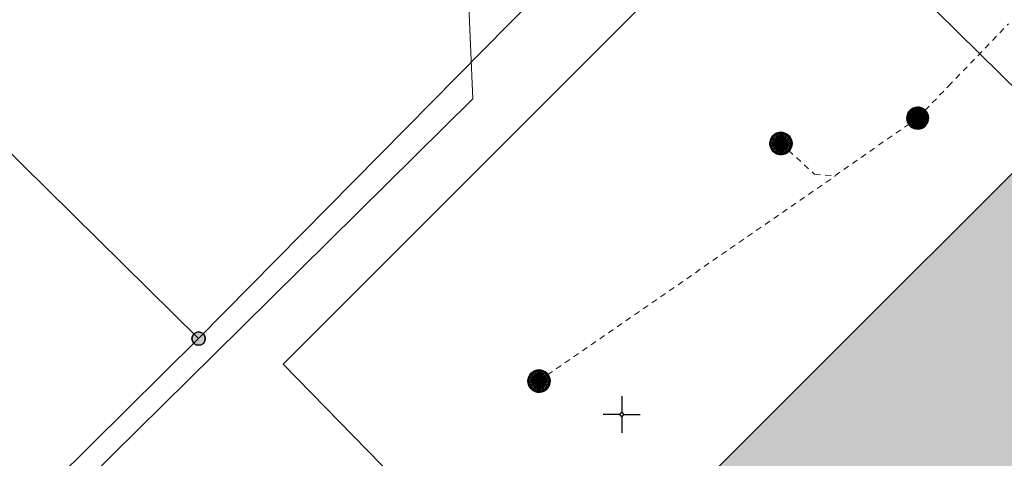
# Model space of a CAD drawing. Header units: metres. Extents: x 2695560 to 2696939, y 1260491 to 1262050.
# Tile 455 of 656: x 2695955 to 2695989, y 1261073 to 1261088. Entities that reach past the tile are written whole.
import ezdxf

# ---------------------------------------------------------------- set-up
doc = ezdxf.new("R2010")
doc.units = ezdxf.units.M
doc.linetypes.add('AUSGEZOGEN', pattern=[0])
doc.linetypes.add('VERDECKT2_S2', pattern=[0.36, 0.2, -0.16])
for name, color, linetype in [('XR$1$AV_Gebäudeflächen (BB)', 7, 'AUSGEZOGEN'), ('XR$1$AV_Grenzpunkte', 7, 'AUSGEZOGEN'), ('XR$1$AV_Koordinatennetzpunkte', 7, 'AUSGEZOGEN'), ('XR$1$AV_Linien (BB)', 7, 'AUSGEZOGEN'), ('XR$1$AW_LK_Schachtdeckel', 24, 'AUSGEZOGEN'), ('XR$1$Liegenschaftsgrenzen', 7, 'AUSGEZOGEN'), ('XR$1$PFAV', 255, 'AUSGEZOGEN'), ('XR$1$PFAW', 255, 'AUSGEZOGEN'), ('XR$1$RP_Abstandslinie', 7, 'AUSGEZOGEN')]:
    doc.layers.add(name, color=color, linetype=linetype)
for name, color, linetype, lineweight in [('XR$2$ABW-Linie-R-ungenau', 4, 'VERDECKT2_S2', 18), ('XR$2$ABW-Punkt', 6, 'AUSGEZOGEN', 18), ('XR$2$KOM-Linie-U-genau', 91, 'AUSGEZOGEN', 18)]:
    doc.layers.add(name, color=color, linetype=linetype, lineweight=lineweight)

# ---------------------------------------------------------------- blocks, each defined once
blk = doc.blocks.new('BAV15')
at = {"layer": 'XR$1$PFAV', "transparency": 33554687}
blk.add_hatch(color=7, dxfattribs=at).paths.add_polyline_path([(0.5, 0), (0.49, 0.101), (0.459, 0.197), (0.41, 0.286), (0.344, 0.362), (0.264, 0.424), (0.174, 0.469), (0.076, 0.494), (-0.025, 0.499), (-0.125, 0.484), (-0.22, 0.449), (-0.306, 0.395), (-0.379, 0.326), (-0.437, 0.243), (-0.477, 0.15), (-0.497, 0.051), (-0.497, -0.051), (-0.477, -0.15), (-0.437, -0.243), (-0.379, -0.326), (-0.306, -0.395), (-0.22, -0.449), (-0.125, -0.484), (-0.025, -0.499), (0.076, -0.494), (0.174, -0.469), (0.264, -0.424), (0.344, -0.362), (0.41, -0.286), (0.459, -0.197), (0.49, -0.101)])
at = {"color": 7, "transparency": 33554687}
for start, end in [(90, 270), (270, 90)]:
    blk.add_arc((0, 0), 0.5, start, end, dxfattribs=at)
at = {"layer": 'XR$1$PFAV', "transparency": 33554687}
blk.add_circle((0, 0), 0.5, dxfattribs=at)
blk = doc.blocks.new('BAV2041')
at = {"color": 7, "transparency": 33554687}
for p, q in [((0, 0.5), (0, 0.05)), ((-0.05, 0), (-0.5, 0)), ((0.05, 0), (0.5, 0)), ((0, -0.05), (0, -0.5))]:
    blk.add_line(p, q, dxfattribs=at)
blk.add_circle((0, 0), 0.05, dxfattribs=at)
for start, end in [(90, 270), (270, 90)]:
    blk.add_arc((0, 0), 0.05, start, end, dxfattribs=at)
blk = doc.blocks.new('BAW2090')
at = {"layer": 'XR$1$PFAW', "lineweight": 25, "transparency": 33554687}
blk.add_hatch(color=7, dxfattribs=at).paths.add_polyline_path([(0.5, 0), (0.49, 0.101), (0.459, 0.197), (0.41, 0.286), (0.344, 0.362), (0.264, 0.424), (0.174, 0.469), (0.076, 0.494), (-0.025, 0.499), (-0.125, 0.484), (-0.22, 0.449), (-0.306, 0.395), (-0.379, 0.326), (-0.437, 0.243), (-0.477, 0.15), (-0.497, 0.051), (-0.497, -0.051), (-0.477, -0.15), (-0.437, -0.243), (-0.379, -0.326), (-0.306, -0.395), (-0.22, -0.449), (-0.125, -0.484), (-0.025, -0.499), (0.076, -0.494), (0.174, -0.469), (0.264, -0.424), (0.344, -0.362), (0.41, -0.286), (0.459, -0.197), (0.49, -0.101)])
at = {"lineweight": 25, "transparency": 33554687}
for p, q in [((-0.177, 0.468), (-0.177, -0.468)), ((0.179, 0.467), (0.177, -0.468))]:
    blk.add_line(p, q, dxfattribs=at)
for start, end in [(90, 180), (0, 90), (180, 270), (270, 0)]:
    blk.add_arc((0, 0), 0.5, start, end, dxfattribs=at)
blk = doc.blocks.new('BAW2088')
at = {"layer": 'XR$1$PFAW', "transparency": 33554687}
blk.add_hatch(color=253, dxfattribs=at).paths.add_polyline_path([(0.51, 0), (0.5, 0.101), (0.47, 0.197), (0.421, 0.286), (0.355, 0.362), (0.275, 0.424), (0.184, 0.469), (0.086, 0.494), (-0.015, 0.499), (-0.115, 0.484), (-0.21, 0.449), (-0.296, 0.395), (-0.369, 0.326), (-0.427, 0.243), (-0.467, 0.15), (-0.487, 0.051), (-0.487, -0.051), (-0.467, -0.15), (-0.427, -0.243), (-0.369, -0.326), (-0.296, -0.395), (-0.21, -0.449), (-0.115, -0.484), (-0.015, -0.499), (0.086, -0.494), (0.184, -0.469), (0.275, -0.424), (0.355, -0.362), (0.421, -0.286), (0.47, -0.197), (0.5, -0.101)])
at = {"transparency": 33554687}
for start, end in [(91.1948, 268.8052), (268.8052, 91.1948)]:
    blk.add_arc((0.01, 0), 0.5, start, end, dxfattribs=at)
at = {"layer": 'XR$1$PFAW', "transparency": 33554687}
blk.add_circle((0.01, 0), 0.5, dxfattribs=at)
blk = doc.blocks.new('ABW-OELABSCHEIDER')
at = {"layer": 'XR$2$ABW-Punkt', "linetype": 'AUSGEZOGEN', "lineweight": 25, "transparency": 33554687}
for p, q in [((-100, 283, 2500), (-100, -283, 2500)), ((100, 283, 2500), (100, -283, 2500))]:
    blk.add_line(p, q, dxfattribs=at)
for points in [[(-294, 59, 2500), (0, 0, 2500), (-300, 0, 2500)], [(-294, 59), (0, 0), (-300, 0)], [(-294, 59, 2500), (-294, 59), (-300, 0), (-300, 0, 2500)], [(-277, 115, 2500), (0, 0, 2500), (-294, 59, 2500)], [(-277, 115), (0, 0), (-294, 59)], [(-277, 115, 2500), (-277, 115), (-294, 59), (-294, 59, 2500)], [(-249, 167, 2500), (0, 0, 2500), (-277, 115, 2500)], [(-249, 167), (0, 0), (-277, 115)], [(-249, 167, 2500), (-249, 167), (-277, 115), (-277, 115, 2500)], [(-212, 212, 2500), (0, 0, 2500), (-249, 167, 2500)], [(-212, 212), (0, 0), (-249, 167)], [(-212, 212, 2500), (-212, 212), (-249, 167), (-249, 167, 2500)], [(-167, 249, 2500), (0, 0, 2500), (-212, 212, 2500)], [(-167, 249), (0, 0), (-212, 212)], [(-167, 249, 2500), (-167, 249), (-212, 212), (-212, 212, 2500)], [(-115, 277, 2500), (0, 0, 2500), (-167, 249, 2500)], [(-115, 277), (0, 0), (-167, 249)], [(-115, 277, 2500), (-115, 277), (-167, 249), (-167, 249, 2500)], [(-59, 294, 2500), (0, 0, 2500), (-115, 277, 2500)], [(-59, 294), (0, 0), (-115, 277)], [(-59, 294, 2500), (-59, 294), (-115, 277), (-115, 277, 2500)], [(0, 300, 2500), (0, 0, 2500), (-59, 294, 2500)], [(0, 300), (0, 0), (-59, 294)], [(0, 300, 2500), (0, 300), (-59, 294), (-59, 294, 2500)], [(59, 294, 2500), (0, 0, 2500), (0, 300, 2500)], [(59, 294), (0, 0), (0, 300)], [(59, 294, 2500), (59, 294), (0, 300), (0, 300, 2500)], [(115, 277, 2500), (0, 0, 2500), (59, 294, 2500)], [(115, 277), (0, 0), (59, 294)], [(167, 249, 2500), (0, 0, 2500), (115, 277, 2500)], [(167, 249), (0, 0), (115, 277)], [(212, 212, 2500), (0, 0, 2500), (167, 249, 2500)], [(212, 212), (0, 0), (167, 249)], [(249, 167, 2500), (0, 0, 2500), (212, 212, 2500)], [(249, 167), (0, 0), (212, 212)], [(277, 115, 2500), (0, 0, 2500), (249, 167, 2500)], [(277, 115), (0, 0), (249, 167)], [(294, 59, 2500), (0, 0, 2500), (277, 115, 2500)], [(294, 59), (0, 0), (277, 115)], [(300, 0, 2500), (0, 0, 2500), (294, 59, 2500)], [(300, 0), (0, 0), (294, 59)], [(115, 277, 2500), (115, 277), (59, 294), (59, 294, 2500)], [(167, 249, 2500), (167, 249), (115, 277), (115, 277, 2500)], [(212, 212, 2500), (212, 212), (167, 249), (167, 249, 2500)], [(249, 167, 2500), (249, 167), (212, 212), (212, 212, 2500)], [(277, 115, 2500), (277, 115), (249, 167), (249, 167, 2500)], [(294, 59, 2500), (294, 59), (277, 115), (277, 115, 2500)], [(300, 0, 2500), (300, 0), (294, 59), (294, 59, 2500)], [(-300, 0, 2500), (0, 0, 2500), (-294, -59, 2500)], [(-300, 0), (0, 0), (-294, -59)], [(-300, 0, 2500), (-300, 0), (-294, -59), (-294, -59, 2500)], [(-294, -59, 2500), (0, 0, 2500), (-277, -115, 2500)], [(-294, -59), (0, 0), (-277, -115)], [(-294, -59, 2500), (-294, -59), (-277, -115), (-277, -115, 2500)], [(-277, -115, 2500), (0, 0, 2500), (-249, -167, 2500)], [(-277, -115), (0, 0), (-249, -167)], [(-277, -115, 2500), (-277, -115), (-249, -167), (-249, -167, 2500)], [(-249, -167, 2500), (0, 0, 2500), (-212, -212, 2500)], [(-249, -167), (0, 0), (-212, -212)], [(-249, -167, 2500), (-249, -167), (-212, -212), (-212, -212, 2500)], [(-212, -212, 2500), (0, 0, 2500), (-167, -249, 2500)], [(-212, -212), (0, 0), (-167, -249)], [(-212, -212, 2500), (-212, -212), (-167, -249), (-167, -249, 2500)], [(-167, -249, 2500), (0, 0, 2500), (-115, -277, 2500)], [(-167, -249), (0, 0), (-115, -277)], [(-167, -249, 2500), (-167, -249), (-115, -277), (-115, -277, 2500)], [(-115, -277, 2500), (0, 0, 2500), (-59, -294, 2500)], [(-115, -277), (0, 0), (-59, -294)], [(-115, -277, 2500), (-115, -277), (-59, -294), (-59, -294, 2500)], [(-59, -294, 2500), (0, 0, 2500), (0, -300, 2500)], [(-59, -294), (0, 0), (0, -300)], [(-59, -294, 2500), (-59, -294), (0, -300), (0, -300, 2500)], [(0, -300, 2500), (0, 0, 2500), (59, -294, 2500)], [(59, -294, 2500), (0, 0, 2500), (115, -277, 2500)], [(115, -277, 2500), (0, 0, 2500), (167, -249, 2500)], [(167, -249, 2500), (0, 0, 2500), (212, -212, 2500)], [(212, -212, 2500), (0, 0, 2500), (249, -167, 2500)], [(249, -167, 2500), (0, 0, 2500), (277, -115, 2500)], [(277, -115, 2500), (0, 0, 2500), (294, -59, 2500)], [(294, -59, 2500), (0, 0, 2500), (300, 0, 2500)], [(0, -300), (0, 0), (59, -294)], [(59, -294), (0, 0), (115, -277)], [(115, -277), (0, 0), (167, -249)], [(167, -249), (0, 0), (212, -212)], [(212, -212), (0, 0), (249, -167)], [(249, -167), (0, 0), (277, -115)], [(277, -115), (0, 0), (294, -59)], [(294, -59), (0, 0), (300, 0)], [(0, -300, 2500), (0, -300), (59, -294), (59, -294, 2500)], [(59, -294, 2500), (59, -294), (115, -277), (115, -277, 2500)], [(115, -277, 2500), (115, -277), (167, -249), (167, -249, 2500)], [(167, -249, 2500), (167, -249), (212, -212), (212, -212, 2500)], [(212, -212, 2500), (212, -212), (249, -167), (249, -167, 2500)], [(249, -167, 2500), (249, -167), (277, -115), (277, -115, 2500)], [(277, -115, 2500), (277, -115), (294, -59), (294, -59, 2500)], [(294, -59, 2500), (294, -59), (300, 0), (300, 0, 2500)]]:
    blk.add_3dface(points, dxfattribs=at)
blk = doc.blocks.new('ABW-SCHLAMMSAMMLER_RUND')
at = {"layer": 'XR$2$ABW-Punkt', "linetype": 'AUSGEZOGEN', "lineweight": 13, "transparency": 33554687}
for p, q in [((-70, 75, 2500), (70, 75, 2500)), ((-70, -75, 2500), (70, -75, 2500))]:
    blk.add_line(p, q, dxfattribs=at)
blk.add_polyline3d([(90, 0, 2500), (0, 0, 2500), (-90, 0, 2500)], dxfattribs=at)
at = {"layer": 'XR$2$ABW-Punkt', "linetype": 'AUSGEZOGEN', "lineweight": 25, "transparency": 33554687}
for points in [[(-147, 29, 2500), (0, 0, 2500), (-150, 0, 2500)], [(-147, 29), (0, 0), (-150, 0)], [(-147, 29, 2500), (-147, 29), (-150, 0), (-150, 0, 2500)], [(-150, 0, 2500), (0, 0, 2500), (-147, -29, 2500)], [(-150, 0), (0, 0), (-147, -29)], [(-139, 57, 2500), (0, 0, 2500), (-147, 29, 2500)], [(-139, 57), (0, 0), (-147, 29)], [(-139, 57, 2500), (-139, 57), (-147, 29), (-147, 29, 2500)], [(-147, -29, 2500), (0, 0, 2500), (-139, -57, 2500)], [(-147, -29), (0, 0), (-139, -57)], [(-125, 83, 2500), (0, 0, 2500), (-139, 57, 2500)], [(-125, 83), (0, 0), (-139, 57)], [(-125, 83, 2500), (-125, 83), (-139, 57), (-139, 57, 2500)], [(-139, -57, 2500), (0, 0, 2500), (-125, -83, 2500)], [(-139, -57), (0, 0), (-125, -83)], [(-106, 106, 2500), (0, 0, 2500), (-125, 83, 2500)], [(-106, 106), (0, 0), (-125, 83)], [(-106, 106, 2500), (-106, 106), (-125, 83), (-125, 83, 2500)], [(-125, -83, 2500), (0, 0, 2500), (-106, -106, 2500)], [(-125, -83), (0, 0), (-106, -106)], [(-83, 125, 2500), (0, 0, 2500), (-106, 106, 2500)], [(-83, 125), (0, 0), (-106, 106)], [(-83, 125, 2500), (-83, 125), (-106, 106), (-106, 106, 2500)], [(-106, -106, 2500), (0, 0, 2500), (-83, -125, 2500)], [(-106, -106), (0, 0), (-83, -125)], [(-57, 139, 2500), (0, 0, 2500), (-83, 125, 2500)], [(-57, 139), (0, 0), (-83, 125)], [(-57, 139, 2500), (-57, 139), (-83, 125), (-83, 125, 2500)], [(-83, -125, 2500), (0, 0, 2500), (-57, -139, 2500)], [(-83, -125), (0, 0), (-57, -139)], [(-29, 147, 2500), (0, 0, 2500), (-57, 139, 2500)], [(-29, 147), (0, 0), (-57, 139)], [(-29, 147, 2500), (-29, 147), (-57, 139), (-57, 139, 2500)], [(-57, -139, 2500), (0, 0, 2500), (-29, -147, 2500)], [(-57, -139), (0, 0), (-29, -147)], [(0, 150, 2500), (0, 0, 2500), (-29, 147, 2500)], [(0, 150), (0, 0), (-29, 147)], [(0, 150, 2500), (0, 150), (-29, 147), (-29, 147, 2500)], [(-29, -147, 2500), (0, 0, 2500), (0, -150, 2500)], [(-29, -147), (0, 0), (0, -150)], [(29, 147, 2500), (0, 0, 2500), (0, 150, 2500)], [(29, 147), (0, 0), (0, 150)], [(29, 147, 2500), (29, 147), (0, 150), (0, 150, 2500)], [(57, 139, 2500), (0, 0, 2500), (29, 147, 2500)], [(57, 139), (0, 0), (29, 147)], [(83, 125, 2500), (0, 0, 2500), (57, 139, 2500)], [(83, 125), (0, 0), (57, 139)], [(106, 106, 2500), (0, 0, 2500), (83, 125, 2500)], [(106, 106), (0, 0), (83, 125)], [(125, 83, 2500), (0, 0, 2500), (106, 106, 2500)], [(125, 83), (0, 0), (106, 106)], [(139, 57, 2500), (0, 0, 2500), (125, 83, 2500)], [(139, 57), (0, 0), (125, 83)], [(147, 29, 2500), (0, 0, 2500), (139, 57, 2500)], [(147, 29), (0, 0), (139, 57)], [(150, 0, 2500), (0, 0, 2500), (147, 29, 2500)], [(150, 0), (0, 0), (147, 29)], [(0, -150, 2500), (0, 0, 2500), (29, -147, 2500)], [(29, -147, 2500), (0, 0, 2500), (57, -139, 2500)], [(57, -139, 2500), (0, 0, 2500), (83, -125, 2500)], [(83, -125, 2500), (0, 0, 2500), (106, -106, 2500)], [(106, -106, 2500), (0, 0, 2500), (125, -83, 2500)], [(125, -83, 2500), (0, 0, 2500), (139, -57, 2500)], [(139, -57, 2500), (0, 0, 2500), (147, -29, 2500)], [(147, -29, 2500), (0, 0, 2500), (150, 0, 2500)], [(0, -150), (0, 0), (29, -147)], [(29, -147), (0, 0), (57, -139)], [(57, -139), (0, 0), (83, -125)], [(83, -125), (0, 0), (106, -106)], [(106, -106), (0, 0), (125, -83)], [(125, -83), (0, 0), (139, -57)], [(139, -57), (0, 0), (147, -29)], [(147, -29), (0, 0), (150, 0)], [(57, 139, 2500), (57, 139), (29, 147), (29, 147, 2500)], [(83, 125, 2500), (83, 125), (57, 139), (57, 139, 2500)], [(106, 106, 2500), (106, 106), (83, 125), (83, 125, 2500)], [(125, 83, 2500), (125, 83), (106, 106), (106, 106, 2500)], [(139, 57, 2500), (139, 57), (125, 83), (125, 83, 2500)], [(147, 29, 2500), (147, 29), (139, 57), (139, 57, 2500)], [(150, 0, 2500), (150, 0), (147, 29), (147, 29, 2500)], [(-150, 0, 2500), (-150, 0), (-147, -29), (-147, -29, 2500)], [(-147, -29, 2500), (-147, -29), (-139, -57), (-139, -57, 2500)], [(-139, -57, 2500), (-139, -57), (-125, -83), (-125, -83, 2500)], [(-125, -83, 2500), (-125, -83), (-106, -106), (-106, -106, 2500)], [(-106, -106, 2500), (-106, -106), (-83, -125), (-83, -125, 2500)], [(-83, -125, 2500), (-83, -125), (-57, -139), (-57, -139, 2500)], [(-57, -139, 2500), (-57, -139), (-29, -147), (-29, -147, 2500)], [(-29, -147, 2500), (-29, -147), (0, -150), (0, -150, 2500)], [(0, -150, 2500), (0, -150), (29, -147), (29, -147, 2500)], [(29, -147, 2500), (29, -147), (57, -139), (57, -139, 2500)], [(57, -139, 2500), (57, -139), (83, -125), (83, -125, 2500)], [(83, -125, 2500), (83, -125), (106, -106), (106, -106, 2500)], [(106, -106, 2500), (106, -106), (125, -83), (125, -83, 2500)], [(125, -83, 2500), (125, -83), (139, -57), (139, -57, 2500)], [(139, -57, 2500), (139, -57), (147, -29), (147, -29, 2500)], [(147, -29, 2500), (147, -29), (150, 0), (150, 0, 2500)]]:
    blk.add_3dface(points, dxfattribs=at)
blk = doc.blocks.new('ABW-DECKEL')
at = {"layer": 'XR$2$ABW-Punkt', "linetype": 'AUSGEZOGEN', "lineweight": 25, "transparency": 33554687}
for points in [[(-68, 343, 2500), (0, 0, 2500), (-134, 323, 2500)], [(-68, 343), (0, 0), (-134, 323)], [(-68, 343, 2500), (-68, 343), (-134, 323), (-134, 323, 2500)], [(0, 350, 2500), (0, 0, 2500), (-68, 343, 2500)], [(0, 350), (0, 0), (-68, 343)], [(0, 350, 2500), (0, 350), (-68, 343), (-68, 343, 2500)], [(68, 343, 2500), (0, 0, 2500), (0, 350, 2500)], [(68, 343), (0, 0), (0, 350)], [(68, 343, 2500), (68, 343), (0, 350), (0, 350, 2500)], [(134, 323, 2500), (0, 0, 2500), (68, 343, 2500)], [(134, 323), (0, 0), (68, 343)], [(134, 323, 2500), (134, 323), (68, 343), (68, 343, 2500)], [(-343, 68, 2500), (0, 0, 2500), (-350, 0, 2500)], [(-343, 68), (0, 0), (-350, 0)], [(-343, 68, 2500), (-343, 68), (-350, 0), (-350, 0, 2500)], [(-350, 0, 2500), (0, 0, 2500), (-343, -68, 2500)], [(-350, 0), (0, 0), (-343, -68)], [(-323, 134, 2500), (0, 0, 2500), (-343, 68, 2500)], [(-323, 134), (0, 0), (-343, 68)], [(-323, 134, 2500), (-323, 134), (-343, 68), (-343, 68, 2500)], [(-343, -68, 2500), (0, 0, 2500), (-323, -134, 2500)], [(-343, -68), (0, 0), (-323, -134)], [(-291, 194, 2500), (0, 0, 2500), (-323, 134, 2500)], [(-291, 194), (0, 0), (-323, 134)], [(-291, 194, 2500), (-291, 194), (-323, 134), (-323, 134, 2500)], [(-323, -134, 2500), (0, 0, 2500), (-291, -194, 2500)], [(-323, -134), (0, 0), (-291, -194)], [(-247, 247, 2500), (0, 0, 2500), (-291, 194, 2500)], [(-247, 247), (0, 0), (-291, 194)], [(-247, 247, 2500), (-247, 247), (-291, 194), (-291, 194, 2500)], [(-291, -194, 2500), (0, 0, 2500), (-247, -247, 2500)], [(-291, -194), (0, 0), (-247, -247)], [(-194, 291, 2500), (0, 0, 2500), (-247, 247, 2500)], [(-194, 291), (0, 0), (-247, 247)], [(-194, 291, 2500), (-194, 291), (-247, 247), (-247, 247, 2500)], [(-247, -247, 2500), (0, 0, 2500), (-194, -291, 2500)], [(-247, -247), (0, 0), (-194, -291)], [(-134, 323, 2500), (0, 0, 2500), (-194, 291, 2500)], [(-134, 323), (0, 0), (-194, 291)], [(-134, 323, 2500), (-134, 323), (-194, 291), (-194, 291, 2500)], [(-194, -291, 2500), (0, 0, 2500), (-134, -323, 2500)], [(-194, -291), (0, 0), (-134, -323)], [(-134, -323, 2500), (0, 0, 2500), (-68, -343, 2500)], [(-134, -323), (0, 0), (-68, -343)], [(-68, -343, 2500), (0, 0, 2500), (0, -350, 2500)], [(-68, -343), (0, 0), (0, -350)], [(194, 291, 2500), (0, 0, 2500), (134, 323, 2500)], [(194, 291), (0, 0), (134, 323)], [(247, 247, 2500), (0, 0, 2500), (194, 291, 2500)], [(247, 247), (0, 0), (194, 291)], [(291, 194, 2500), (0, 0, 2500), (247, 247, 2500)], [(291, 194), (0, 0), (247, 247)], [(323, 134, 2500), (0, 0, 2500), (291, 194, 2500)], [(323, 134), (0, 0), (291, 194)], [(343, 68, 2500), (0, 0, 2500), (323, 134, 2500)], [(343, 68), (0, 0), (323, 134)], [(350, 0, 2500), (0, 0, 2500), (343, 68, 2500)], [(350, 0), (0, 0), (343, 68)], [(0, -350, 2500), (0, 0, 2500), (68, -343, 2500)], [(68, -343, 2500), (0, 0, 2500), (134, -323, 2500)], [(134, -323, 2500), (0, 0, 2500), (194, -291, 2500)], [(194, -291, 2500), (0, 0, 2500), (247, -247, 2500)], [(247, -247, 2500), (0, 0, 2500), (291, -194, 2500)], [(291, -194, 2500), (0, 0, 2500), (323, -134, 2500)], [(323, -134, 2500), (0, 0, 2500), (343, -68, 2500)], [(343, -68, 2500), (0, 0, 2500), (350, 0, 2500)], [(0, -350), (0, 0), (68, -343)], [(68, -343), (0, 0), (134, -323)], [(134, -323), (0, 0), (194, -291)], [(194, -291), (0, 0), (247, -247)], [(247, -247), (0, 0), (291, -194)], [(291, -194), (0, 0), (323, -134)], [(323, -134), (0, 0), (343, -68)], [(343, -68), (0, 0), (350, 0)], [(194, 291, 2500), (194, 291), (134, 323), (134, 323, 2500)], [(247, 247, 2500), (247, 247), (194, 291), (194, 291, 2500)], [(291, 194, 2500), (291, 194), (247, 247), (247, 247, 2500)], [(323, 134, 2500), (323, 134), (291, 194), (291, 194, 2500)], [(343, 68, 2500), (343, 68), (323, 134), (323, 134, 2500)], [(350, 0, 2500), (350, 0), (343, 68), (343, 68, 2500)], [(-350, 0, 2500), (-350, 0), (-343, -68), (-343, -68, 2500)], [(-343, -68, 2500), (-343, -68), (-323, -134), (-323, -134, 2500)], [(-323, -134, 2500), (-323, -134), (-291, -194), (-291, -194, 2500)], [(-291, -194, 2500), (-291, -194), (-247, -247), (-247, -247, 2500)], [(-247, -247, 2500), (-247, -247), (-194, -291), (-194, -291, 2500)], [(-194, -291, 2500), (-194, -291), (-134, -323), (-134, -323, 2500)], [(-134, -323, 2500), (-134, -323), (-68, -343), (-68, -343, 2500)], [(68, -343, 2500), (68, -343), (134, -323), (134, -323, 2500)], [(134, -323, 2500), (134, -323), (194, -291), (194, -291, 2500)], [(194, -291, 2500), (194, -291), (247, -247), (247, -247, 2500)], [(247, -247, 2500), (247, -247), (291, -194), (291, -194, 2500)], [(291, -194, 2500), (291, -194), (323, -134), (323, -134, 2500)], [(323, -134, 2500), (323, -134), (343, -68), (343, -68, 2500)], [(343, -68, 2500), (343, -68), (350, 0), (350, 0, 2500)], [(-68, -343, 2500), (-68, -343), (0, -350), (0, -350, 2500)], [(0, -350, 2500), (0, -350), (68, -343), (68, -343, 2500)]]:
    blk.add_3dface(points, dxfattribs=at)

msp = doc.modelspace()

# ---------------------------------------------------------------- hatches: boundary and pattern name
at = {"layer": 'XR$1$AV_Gebäudeflächen (BB)', "true_color": 0xd2d2d2, "transparency": 33554687}
msp.add_hatch(color=254, dxfattribs=at).paths.add_polyline_path([(2695973.487, 1261067.261), (2695981.079, 1261059.658), (2695998.317, 1261076.869), (2695990.73, 1261084.477)])

# ---------------------------------------------------------------- linework, layer by layer
at = {"layer": 'XR$1$AV_Linien (BB)', "color": 7, "linetype": 'AUSGEZOGEN', "transparency": 33554687}
for points in [[(2695973.487, 1261067.261), (2695964.443, 1261076.523), (2695981.578, 1261093.668), (2695985.555, 1261089.668), (2695986.843, 1261091.038)], [(2695973.487, 1261067.261), (2695990.73, 1261084.477), (2695998.317, 1261076.869), (2695981.079, 1261059.658)]]:
    msp.add_lwpolyline(points, dxfattribs=at)
at = {"layer": 'XR$1$Liegenschaftsgrenzen', "color": 7, "linetype": 'AUSGEZOGEN', "transparency": 33554687}
for p, q in [((2695980.85, 1261096.94), (2695961.57, 1261077.39)), ((2695949.99, 1261088.81), (2695961.57, 1261077.39)), ((2695961.57, 1261077.39), (2695940.78, 1261056.86))]:
    msp.add_line(p, q, dxfattribs=at)
at = {"layer": 'XR$1$RP_Abstandslinie', "color": 7, "linetype": 'AUSGEZOGEN', "transparency": 33554687}
msp.add_lwpolyline([(2696023.31, 1261052.48), (2695984.53, 1261090.67), (2695946.06, 1261128.56), (2695905.1, 1261168.89)], dxfattribs=at)
at = {"layer": 'XR$2$ABW-Linie-R-ungenau', "linetype": 'VERDECKT2_S2', "transparency": 33554687}
for p, q in [((2695983.233, 1261082.945), (2695986.042, 1261084.897)), ((2695973.15, 1261075.95), (2695983.233, 1261082.924))]:
    msp.add_line(p, q, dxfattribs=at)
for points in [[(2695986.042, 1261084.897), (2695987.093, 1261085.987), (2695989.135, 1261088.103)], [(2695981.383, 1261084.038), (2695982.538, 1261082.987), (2695983.233, 1261082.935)]]:
    msp.add_lwpolyline(points, dxfattribs=at)
at = {"layer": 'XR$2$KOM-Linie-U-genau', "linetype": 'AUSGEZOGEN', "transparency": 33554687}
msp.add_line((2695952.381, 1261067.262), (2695962.095, 1261076.855), dxfattribs=at)
msp.add_lwpolyline([(2695970.726, 1261089.775), (2695970.903, 1261085.553), (2695962.095, 1261076.855)], dxfattribs=at)

# ---------------------------------------------------------------- block references
at = {"layer": 'XR$1$AV_Grenzpunkte', "color": 7, "linetype": 'AUSGEZOGEN', "lineweight": -3, "transparency": 33554687, "xscale": 0.4549999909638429, "yscale": 0.4549999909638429}
msp.add_blockref('BAV15', (2695961.57, 1261077.39), dxfattribs=at)
at = {"layer": 'XR$1$AV_Koordinatennetzpunkte', "color": 7, "linetype": 'AUSGEZOGEN', "lineweight": -3, "transparency": 33554687, "xscale": 1.25, "yscale": 1.25}
msp.add_blockref('BAV2041', (2695975.97, 1261074.81), dxfattribs=at)
at = {"layer": 'XR$1$AW_LK_Schachtdeckel', "color": 24, "linetype": 'AUSGEZOGEN', "lineweight": -3, "transparency": 33554687}
for name, p, xscale, yscale, rotation in [('BAW2090', (2695986.044, 1261084.899), 0.749999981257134, 0.7499999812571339, 316.295763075), ('BAW2088', (2695981.385, 1261084.04), 0.7578193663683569, 0.7578193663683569, 315.298778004), ('BAW2088', (2695973.152, 1261075.951), 0.7578193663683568, 0.7578193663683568, 314.222820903)]:
    msp.add_blockref(name, p, dxfattribs=dict(at, xscale=xscale, yscale=yscale, rotation=rotation))
at = {"layer": 'XR$2$ABW-Punkt', "color": 6, "linetype": 'AUSGEZOGEN', "lineweight": 18, "transparency": 33554687, "xscale": 0.001, "yscale": 0.001, "zscale": 0.001, "rotation": 360}
for name, p in [('ABW-DECKEL', (2695986.042, 1261084.897)), ('ABW-OELABSCHEIDER', (2695986.042, 1261084.897)), ('ABW-DECKEL', (2695981.383, 1261084.038)), ('ABW-SCHLAMMSAMMLER_RUND', (2695981.383, 1261084.038)), ('ABW-DECKEL', (2695973.15, 1261075.95)), ('ABW-SCHLAMMSAMMLER_RUND', (2695973.15, 1261075.95))]:
    msp.add_blockref(name, p, dxfattribs=at)

doc.saveas('drawing.dxf')
